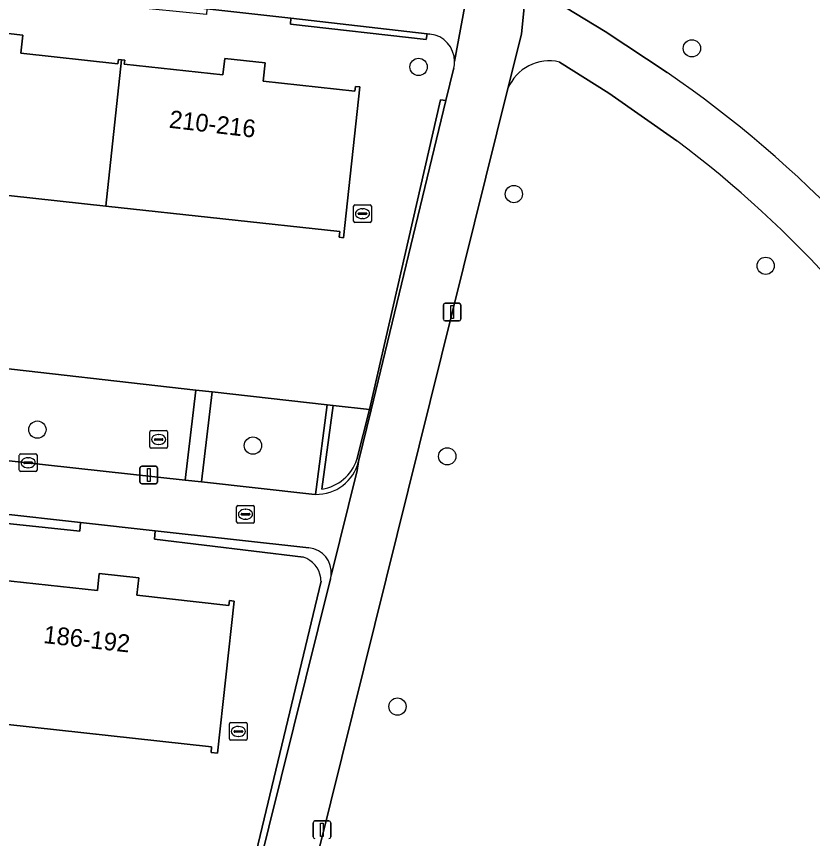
# Model space of a CAD drawing. Extents: x 162026 to 163502, y 387295 to 388169.
# Drawn here: x 162540.63 to 162585.7, y 387790.9 to 387837.47 of the extents above; entities that cross this region are included whole.
import ezdxf

# ---------------------------------------------------------------- set-up
doc = ezdxf.new("R2010")
doc.units = 0
for name, color, linetype in [('IMGEO_Boom', 7, 'Continuous'), ('IMGEO_Brandkraan', 7, 'Continuous'), ('IMGEO_Erf', 7, 'Continuous'), ('IMGEO_Groenvoorziening', 7, 'Continuous'), ('IMGEO_Haag', 7, 'Continuous'), ('IMGEO_Kolk', 7, 'Continuous'), ('IMGEO_Lichtmast', 7, 'Continuous'), ('IMGEO_Pand', 7, 'Continuous'), ('IMGEO_Pand_nummerreeks', 7, 'Continuous'), ('IMGEO_Rioolput', 7, 'Continuous'), ('IMGEO_Voetpad_halfverhard', 7, 'Continuous'), ('IMGEO_Voetpad_open', 7, 'Continuous')]:
    doc.layers.add(name, color=color, linetype=linetype)

msp = doc.modelspace()

# ---------------------------------------------------------------- linework, layer by layer
at = {"layer": 'IMGEO_Boom'}
for centre in [(162578.865, 387835.662), (162563.393, 387834.609), (162568.786, 387827.406), (162583.041, 387823.342), (162541.811, 387814.062), (162554.015, 387813.157), (162565.014, 387812.549), (162562.198, 387798.373)]:
    msp.add_circle(centre, 0.489, dxfattribs=at)
at = {"layer": 'IMGEO_Brandkraan'}
for p, q in [((162553.168, 387809.768), (162554.02, 387809.768)), ((162553.093, 387808.842), (162553.093, 387809.694)), ((162553.395, 387809.311), (162553.793, 387809.311)), ((162553.581, 387809.548), (162553.606, 387809.548)), ((162554.094, 387809.694), (162554.094, 387808.842)), ((162553.352, 387809.262), (162553.352, 387809.274)), ((162553.79, 387809.225), (162553.392, 387809.225)), ((162553.604, 387808.988), (162553.579, 387808.988)), ((162553.836, 387809.274), (162553.836, 387809.262)), ((162554.02, 387808.768), (162553.168, 387808.768))]:
    msp.add_line(p, q, dxfattribs=at)
for points in [[(162553.168, 387809.768), (162554.02, 387809.768)], [(162553.093, 387808.842), (162553.093, 387809.694)], [(162554.094, 387809.694), (162554.094, 387808.842)], [(162554.02, 387808.768), (162553.168, 387808.768)]]:
    msp.add_lwpolyline(points, dxfattribs=at)
for centre, radius, start, end in [((162553.17, 387809.692), 0.0765, 91.552, 178.448), ((162553.17, 387809.692), 0.0765, 91.552, 178.448), ((162554.018, 387809.692), 0.0765, 1.552, 88.448), ((162554.018, 387809.692), 0.0765, 1.552, 88.448), ((162553.392, 387809.271), 0.0403, 85.8775, 175.7526), ((162553.797, 387809.273), 0.0386, 1.7309, 96.639), ((162553.17, 387808.844), 0.0765, 181.552, 268.448), ((162553.17, 387808.844), 0.0765, 181.552, 268.448), ((162553.389, 387809.261), 0.0366, 178.938, 274.7102), ((162553.793, 387809.268), 0.043, 264.8664, 352.4533), ((162554.018, 387808.844), 0.0765, 271.552, 358.448), ((162554.018, 387808.844), 0.0765, 271.552, 358.448)]:
    msp.add_arc(centre, radius, start, end, dxfattribs=at)
for centre, major_axis, ratio, start_param, end_param in [((162553.58, 387809.268), (-0.387, 0.002), 0.722429, 4.712389, 7.853982), ((162553.605, 387809.268), (-0.39, 0.002), 0.717154, 1.570796, 4.712389)]:
    msp.add_ellipse(centre, major_axis=major_axis, ratio=ratio, start_param=start_param, end_param=end_param, dxfattribs=at)
at = {"layer": 'IMGEO_Erf'}
for points in [[(162564.037, 387836.474), (162563.886, 387836.491), (162563.815, 387836.155), (162556.137, 387837.029), (162556.169, 387837.363), (162551.412, 387837.901), (162551.377, 387837.575), (162542.217, 387838.512), (162542.269, 387838.934), (162537.88, 387839.43), (162537.847, 387839.105), (162528.523, 387840.142), (162528.547, 387840.484), (162524.153, 387840.981), (162524.134, 387840.653), (162519.289, 387841.22), (162519.202, 387841.231)], [(162517.689, 387840.013), (162512.67, 387820.601), (162516.762, 387820.14), (162517.071, 387820.105), (162523.18, 387819.417), (162524.686, 387819.247), (162536.431, 387817.922), (162537.142, 387817.842), (162538.171, 387817.725), (162550.787, 387816.302), (162551.707, 387816.198), (162558.215, 387815.464), (162558.565, 387815.424), (162560.614, 387815.193), (162564.642, 387832.753), (162564.938, 387832.703)], [(162538.646, 387836.67), (162540.994, 387836.415), (162540.882, 387835.386), (162546.372, 387834.791), (162546.398, 387835.033), (162546.577, 387835.016), (162546.755, 387834.999), (162546.73, 387834.766), (162552.316, 387834.16), (162552.417, 387835.092), (162554.709, 387834.844), (162554.595, 387833.794), (162559.783, 387833.232), (162559.813, 387833.506), (162560.074, 387833.478), (162559.147, 387824.932), (162558.892, 387824.959), (162558.928, 387825.293), (162545.678, 387826.73), (162532.054, 387828.207)], [(162564.938, 387832.703), (162565.384, 387834.549)], [(162556.886, 387806.832), (162548.451, 387807.851), (162548.472, 387808.337), (162544.257, 387808.803), (162544.207, 387808.303), (162534.734, 387809.318), (162534.766, 387809.851), (162530.78, 387810.291), (162530.747, 387809.926), (162521.212, 387810.972), (162521.231, 387811.345), (162517.173, 387811.793), (162517.142, 387811.513), (162512.071, 387812.007)], [(162510.401, 387810.785), (162505.401, 387791.389), (162509.686, 387790.901), (162509.984, 387790.867), (162516.424, 387790.134), (162517.288, 387790.035), (162529.737, 387788.617), (162531.219, 387788.448), (162543.372, 387787.064), (162544.246, 387786.965), (162550.891, 387786.208), (162551.17, 387786.176), (162553.19, 387785.946), (162557.869, 387805.475)], [(162539.615, 387805.554), (162545.207, 387804.941), (162545.313, 387805.907), (162547.554, 387805.661), (162547.446, 387804.677), (162552.651, 387804.106), (162552.682, 387804.383), (162552.944, 387804.354), (162552, 387795.738), (162551.641, 387795.778), (162551.676, 387796.096), (162538.575, 387797.532)]]:
    msp.add_lwpolyline(points, dxfattribs=at)
for centre, radius, start, end in [((162563.861, 387834.917), 1.567, 0.2691, 83.5418), ((162563.817, 387834.923), 1.611, 346.5781, 0.0377), ((162556.407, 387805.45), 1.463, 8.6982, 70.8838), ((162556.251, 387805.442), 1.618, 1.1832, 8.1505)]:
    msp.add_arc(centre, radius, start, end, dxfattribs=at)
at = {"layer": 'IMGEO_Groenvoorziening'}
for points in [[(162571.133, 387838.328), (162573.954, 387836.624), (162577.47, 387834.287)], [(162578.02, 387830.415), (162574.167, 387833.12), (162571.38, 387834.885)], [(162568.451, 387833.378), (162554.036, 387775.251), (162548.9, 387754.041), (162562.193, 387752.623), (162566.903, 387758.543)], [(162558.565, 387815.424), (162558.215, 387815.464), (162557.587, 387810.668), (162557.557, 387810.396)], [(162560.614, 387815.193), (162558.565, 387815.424), (162557.924, 387810.695)], [(162557.924, 387810.695), (162558.565, 387815.424)], [(162559.898, 387812.373), (162560.614, 387815.193)], [(162559.998, 387812.263), (162560.704, 387815.183), (162560.614, 387815.193), (162559.898, 387812.373)], [(162557.183, 387807.375), (162548.472, 387808.337), (162548.451, 387807.851), (162556.886, 387806.832)], [(162552.727, 387782.696), (162553.524, 387785.908), (162558.411, 387805.613)], [(162557.869, 387805.475), (162553.19, 387785.946), (162552.215, 387781.916), (162551.623, 387781.43), (162551.012, 387781.233), (162550.483, 387781.268), (162551.17, 387786.176), (162550.891, 387786.208), (162550.225, 387780.953)]]:
    msp.add_lwpolyline(points, dxfattribs=at)
for points in [[(162556.169, 387837.363), (162556.137, 387837.029), (162563.815, 387836.155), (162563.886, 387836.491)], [(162564.938, 387832.703), (162564.642, 387832.753), (162560.614, 387815.193), (162560.704, 387815.183)], [(162550.787, 387816.302), (162538.171, 387817.725), (162537.605, 387812.585), (162550.186, 387811.2)], [(162558.215, 387815.464), (162551.707, 387816.198), (162551.106, 387811.098), (162557.356, 387810.41), (162557.557, 387810.396), (162557.587, 387810.668)], [(162534.766, 387809.851), (162534.734, 387809.318), (162544.207, 387808.303), (162544.257, 387808.803)]]:
    msp.add_lwpolyline(points, close=True, dxfattribs=at)
for centre, radius, start, end in [((162570.801, 387832.41), 2.542, 76.8369, 157.6157), ((162540.36, 387780.35), 65.47, 31.38484, 55.47093), ((162540.456, 387780.279), 62.647, 30.43426, 53.15782), ((162557.624, 387812.837), 2.442, 268.4162, 346.4049), ((162557.559, 387813.125), 2.457, 278.5518, 342.1807), ((162557.559, 387813.125), 2.457, 278.5518, 342.1807), ((162557.027, 387805.957), 1.426, 353.8282, 83.7224), ((162556.407, 387805.45), 1.463, 8.6982, 70.8838), ((162556.251, 387805.442), 1.618, 1.1832, 8.1505), ((162556.906, 387805.979), 1.548, 346.315, 353.498)]:
    msp.add_arc(centre, radius, start, end, dxfattribs=at)
at = {"layer": 'IMGEO_Haag'}
for points in [[(162556.169, 387837.363), (162556.137, 387837.029), (162563.815, 387836.155), (162563.886, 387836.491)], [(162564.938, 387832.703), (162564.642, 387832.753), (162560.614, 387815.193), (162560.704, 387815.183)], [(162544.257, 387808.803), (162534.766, 387809.851), (162534.734, 387809.318), (162544.207, 387808.303)]]:
    msp.add_lwpolyline(points, close=True, dxfattribs=at)
for points in [[(162558.565, 387815.424), (162558.215, 387815.464), (162557.587, 387810.668), (162557.557, 387810.396)], [(162557.924, 387810.695), (162558.565, 387815.424)], [(162559.998, 387812.263), (162560.704, 387815.183), (162560.614, 387815.193), (162559.898, 387812.373)], [(162557.183, 387807.375), (162548.472, 387808.337), (162548.451, 387807.851), (162556.886, 387806.832)], [(162552.727, 387782.696), (162553.524, 387785.908), (162558.411, 387805.613)], [(162557.869, 387805.475), (162553.19, 387785.946), (162552.215, 387781.916), (162551.623, 387781.43), (162551.012, 387781.233), (162550.483, 387781.268), (162551.17, 387786.176), (162550.891, 387786.208), (162550.225, 387780.953)]]:
    msp.add_lwpolyline(points, dxfattribs=at)
for centre, radius, start, end in [((162557.624, 387812.837), 2.442, 268.4162, 346.4049), ((162557.559, 387813.125), 2.457, 278.5518, 342.1807), ((162557.027, 387805.957), 1.426, 353.8282, 83.7224), ((162556.407, 387805.45), 1.463, 8.6982, 70.8838), ((162556.251, 387805.442), 1.618, 1.1832, 8.1505), ((162556.906, 387805.979), 1.548, 346.315, 353.498)]:
    msp.add_arc(centre, radius, start, end, dxfattribs=at)
at = {"layer": 'IMGEO_Kolk'}
for p, q in [((162540.79, 387811.76), (162540.79, 387812.612)), ((162540.865, 387812.686), (162541.717, 387812.686)), ((162541.791, 387812.612), (162541.791, 387811.76)), ((162541.049, 387812.18), (162541.049, 387812.192)), ((162541.487, 387812.143), (162541.089, 387812.143)), ((162541.092, 387812.229), (162541.49, 387812.229)), ((162541.278, 387812.466), (162541.303, 387812.466)), ((162541.533, 387812.192), (162541.533, 387812.18)), ((162541.717, 387811.686), (162540.865, 387811.686)), ((162541.301, 387811.906), (162541.276, 387811.906))]:
    msp.add_line(p, q, dxfattribs=at)
for points in [[(162540.79, 387811.76), (162540.79, 387812.612)], [(162540.865, 387812.686), (162541.717, 387812.686)], [(162541.791, 387812.612), (162541.791, 387811.76)], [(162541.717, 387811.686), (162540.865, 387811.686)]]:
    msp.add_lwpolyline(points, dxfattribs=at)
for centre, radius, start, end in [((162540.867, 387812.61), 0.0765, 91.552, 178.448), ((162540.867, 387812.61), 0.0765, 91.552, 178.448), ((162541.715, 387812.61), 0.0765, 1.552, 88.448), ((162541.715, 387812.61), 0.0765, 1.552, 88.448), ((162541.089, 387812.189), 0.0403, 85.8775, 175.7526), ((162541.086, 387812.179), 0.0366, 178.938, 274.7102), ((162541.49, 387812.186), 0.043, 264.8664, 352.4533), ((162541.494, 387812.191), 0.0386, 1.7309, 96.639), ((162540.867, 387811.762), 0.0765, 181.552, 268.448), ((162540.867, 387811.762), 0.0765, 181.552, 268.448), ((162541.715, 387811.762), 0.0765, 271.552, 358.448), ((162541.715, 387811.762), 0.0765, 271.552, 358.448)]:
    msp.add_arc(centre, radius, start, end, dxfattribs=at)
for centre, major_axis, ratio, start_param, end_param in [((162541.277, 387812.186), (-0.387, 0.002), 0.722429, 4.712389, 7.853982), ((162541.302, 387812.186), (-0.39, 0.002), 0.717154, 1.570796, 4.712389)]:
    msp.add_ellipse(centre, major_axis=major_axis, ratio=ratio, start_param=start_param, end_param=end_param, dxfattribs=at)
at = {"layer": 'IMGEO_Lichtmast'}
for p, q in [((162564.795, 387820.324), (162564.795, 387821.124)), ((162564.795, 387821.124), (162564.795, 387820.324)), ((162564.895, 387821.224), (162565.685, 387821.224)), ((162565.685, 387821.224), (162564.895, 387821.224)), ((162565.785, 387821.124), (162565.785, 387820.324)), ((162565.785, 387820.324), (162565.785, 387821.124)), ((162565.685, 387820.224), (162564.895, 387820.224)), ((162564.895, 387820.224), (162565.685, 387820.224)), ((162547.62, 387811.093), (162547.62, 387811.893)), ((162547.62, 387811.893), (162547.62, 387811.093)), ((162547.72, 387811.993), (162548.51, 387811.993)), ((162548.51, 387811.993), (162547.72, 387811.993)), ((162548.61, 387811.893), (162548.61, 387811.093)), ((162548.61, 387811.093), (162548.61, 387811.893)), ((162548.51, 387810.993), (162547.72, 387810.993)), ((162547.72, 387810.993), (162548.51, 387810.993)), ((162557.426, 387790.996), (162557.426, 387791.796)), ((162557.426, 387791.796), (162557.426, 387790.996)), ((162557.526, 387791.896), (162558.316, 387791.896)), ((162558.316, 387791.896), (162557.526, 387791.896)), ((162558.416, 387791.796), (162558.416, 387790.996)), ((162558.416, 387790.996), (162558.416, 387791.796))]:
    msp.add_line(p, q, dxfattribs=at)
for points in [[(162565.215, 387821.099), (162565.365, 387821.099), (162565.365, 387820.349), (162565.215, 387820.349), (162565.215, 387821.099)], [(162548.04, 387811.868), (162548.19, 387811.868), (162548.19, 387811.118), (162548.04, 387811.118), (162548.04, 387811.868)], [(162557.846, 387791.771), (162557.996, 387791.771), (162557.996, 387791.021), (162557.846, 387791.021), (162557.846, 387791.771)]]:
    msp.add_lwpolyline(points, dxfattribs=at)
for centre, start, end in [((162564.895, 387821.124), 90, 180), ((162564.895, 387821.124), 90, 180), ((162565.685, 387821.124), 0, 90), ((162565.685, 387821.124), 360, 90), ((162564.895, 387820.324), 180, 270), ((162564.895, 387820.324), 180, 270), ((162565.685, 387820.324), 270, 0), ((162565.685, 387820.324), 270, 0), ((162547.72, 387811.893), 90, 180), ((162547.72, 387811.893), 90, 180), ((162548.51, 387811.893), 0, 90), ((162548.51, 387811.893), 360, 90), ((162547.72, 387811.093), 180, 270), ((162547.72, 387811.093), 180, 270), ((162548.51, 387811.093), 270, 0), ((162548.51, 387811.093), 270, 0), ((162557.526, 387791.796), 90, 180), ((162557.526, 387791.796), 90, 180), ((162558.316, 387791.796), 0, 90), ((162558.316, 387791.796), 360, 90), ((162557.526, 387790.996), 180, 270), ((162557.526, 387790.996), 180, 270), ((162558.316, 387790.996), 270, 0), ((162558.316, 387790.996), 270, 0)]:
    msp.add_arc(centre, 0.1, start, end, dxfattribs=at)
at = {"layer": 'IMGEO_Pand'}
for points in [[(162546.398, 387835.033), (162546.372, 387834.791), (162540.882, 387835.386), (162540.994, 387836.415), (162538.646, 387836.67), (162538.529, 387835.592), (162533.106, 387836.18), (162533.134, 387836.44), (162532.949, 387836.46), (162532.054, 387828.207), (162545.678, 387826.73), (162546.577, 387835.016)], [(162560.074, 387833.478), (162559.813, 387833.506), (162559.783, 387833.232), (162554.595, 387833.794), (162554.709, 387834.844), (162552.417, 387835.092), (162552.316, 387834.16), (162546.73, 387834.766), (162546.755, 387834.999), (162546.577, 387835.016), (162545.678, 387826.73), (162558.928, 387825.293), (162558.892, 387824.959), (162559.147, 387824.932)], [(162552.944, 387804.354), (162552.682, 387804.383), (162552.651, 387804.106), (162547.446, 387804.677), (162547.554, 387805.661), (162545.313, 387805.907), (162545.207, 387804.941), (162539.615, 387805.554), (162539.647, 387805.847), (162539.488, 387805.865), (162538.575, 387797.532), (162551.676, 387796.096), (162551.641, 387795.778), (162552, 387795.738)]]:
    msp.add_lwpolyline(points, close=True, dxfattribs=at)
at = {"layer": 'IMGEO_Rioolput'}
for p, q in [((162559.717, 387825.872), (162559.717, 387826.724)), ((162559.792, 387826.798), (162560.644, 387826.798)), ((162560.205, 387826.578), (162560.23, 387826.578)), ((162560.718, 387826.724), (162560.718, 387825.872)), ((162559.976, 387826.292), (162559.976, 387826.304)), ((162560.414, 387826.255), (162560.016, 387826.255)), ((162560.019, 387826.341), (162560.417, 387826.341)), ((162560.46, 387826.304), (162560.46, 387826.292)), ((162560.644, 387825.798), (162559.792, 387825.798)), ((162560.228, 387826.018), (162560.203, 387826.018)), ((162548.255, 387814.005), (162549.107, 387814.005)), ((162548.18, 387813.079), (162548.18, 387813.931)), ((162548.439, 387813.499), (162548.439, 387813.511)), ((162548.482, 387813.548), (162548.88, 387813.548)), ((162548.668, 387813.785), (162548.693, 387813.785)), ((162548.923, 387813.511), (162548.923, 387813.499)), ((162549.181, 387813.931), (162549.181, 387813.079)), ((162548.877, 387813.462), (162548.479, 387813.462)), ((162548.691, 387813.225), (162548.666, 387813.225)), ((162549.107, 387813.005), (162548.255, 387813.005)), ((162552.691, 387796.539), (162552.691, 387797.391)), ((162552.766, 387797.465), (162553.618, 387797.465)), ((162553.179, 387797.245), (162553.204, 387797.245)), ((162553.692, 387797.391), (162553.692, 387796.539)), ((162552.95, 387796.959), (162552.95, 387796.971)), ((162553.388, 387796.922), (162552.99, 387796.922)), ((162552.993, 387797.008), (162553.391, 387797.008)), ((162553.434, 387796.971), (162553.434, 387796.959)), ((162553.618, 387796.465), (162552.766, 387796.465)), ((162553.202, 387796.685), (162553.177, 387796.685))]:
    msp.add_line(p, q, dxfattribs=at)
for points in [[(162559.717, 387825.872), (162559.717, 387826.724)], [(162559.792, 387826.798), (162560.644, 387826.798)], [(162560.718, 387826.724), (162560.718, 387825.872)], [(162560.644, 387825.798), (162559.792, 387825.798)], [(162548.255, 387814.005), (162549.107, 387814.005)], [(162548.18, 387813.079), (162548.18, 387813.931)], [(162549.181, 387813.931), (162549.181, 387813.079)], [(162549.107, 387813.005), (162548.255, 387813.005)], [(162552.691, 387796.539), (162552.691, 387797.391)], [(162552.766, 387797.465), (162553.618, 387797.465)], [(162553.692, 387797.391), (162553.692, 387796.539)], [(162553.618, 387796.465), (162552.766, 387796.465)]]:
    msp.add_lwpolyline(points, dxfattribs=at)
for centre, radius, start, end in [((162559.794, 387826.722), 0.0765, 91.552, 178.448), ((162559.794, 387826.722), 0.0765, 91.552, 178.448), ((162560.642, 387826.722), 0.0765, 1.552, 88.448), ((162560.642, 387826.722), 0.0765, 1.552, 88.448), ((162560.016, 387826.301), 0.0403, 85.8775, 175.7526), ((162560.013, 387826.291), 0.0366, 178.938, 274.7102), ((162560.417, 387826.298), 0.043, 264.8664, 352.4533), ((162560.421, 387826.303), 0.0386, 1.7309, 96.639), ((162559.794, 387825.874), 0.0765, 181.552, 268.448), ((162559.794, 387825.874), 0.0765, 181.552, 268.448), ((162560.642, 387825.874), 0.0765, 271.552, 358.448), ((162560.642, 387825.874), 0.0765, 271.552, 358.448), ((162548.257, 387813.929), 0.0765, 91.552, 178.448), ((162548.257, 387813.929), 0.0765, 91.552, 178.448), ((162549.105, 387813.929), 0.0765, 1.552, 88.448), ((162549.105, 387813.929), 0.0765, 1.552, 88.448), ((162548.479, 387813.508), 0.0403, 85.8775, 175.7526), ((162548.476, 387813.498), 0.0366, 178.938, 274.7102), ((162548.88, 387813.505), 0.043, 264.8664, 352.4533), ((162548.884, 387813.51), 0.0386, 1.7309, 96.639), ((162548.257, 387813.081), 0.0765, 181.552, 268.448), ((162548.257, 387813.081), 0.0765, 181.552, 268.448), ((162549.105, 387813.081), 0.0765, 271.552, 358.448), ((162549.105, 387813.081), 0.0765, 271.552, 358.448), ((162552.768, 387797.389), 0.0765, 91.552, 178.448), ((162552.768, 387797.389), 0.0765, 91.552, 178.448), ((162553.616, 387797.389), 0.0765, 1.552, 88.448), ((162553.616, 387797.389), 0.0765, 1.552, 88.448), ((162552.99, 387796.968), 0.0403, 85.8775, 175.7526), ((162552.987, 387796.958), 0.0366, 178.938, 274.7102), ((162553.391, 387796.965), 0.043, 264.8664, 352.4533), ((162553.395, 387796.97), 0.0386, 1.7309, 96.639), ((162552.768, 387796.541), 0.0765, 181.552, 268.448), ((162552.768, 387796.541), 0.0765, 181.552, 268.448), ((162553.616, 387796.541), 0.0765, 271.552, 358.448), ((162553.616, 387796.541), 0.0765, 271.552, 358.448)]:
    msp.add_arc(centre, radius, start, end, dxfattribs=at)
for centre, major_axis, ratio, start_param, end_param in [((162560.204, 387826.298), (-0.387, 0.002), 0.722429, 4.712389, 7.853982), ((162560.229, 387826.298), (-0.39, 0.002), 0.717154, 1.570796, 4.712389), ((162548.667, 387813.505), (-0.387, 0.002), 0.722429, 4.712389, 7.853982), ((162548.692, 387813.505), (-0.39, 0.002), 0.717154, 1.570796, 4.712389), ((162553.178, 387796.965), (-0.387, 0.002), 0.722429, 4.712389, 7.853982), ((162553.203, 387796.965), (-0.39, 0.002), 0.717154, 1.570796, 4.712389)]:
    msp.add_ellipse(centre, major_axis=major_axis, ratio=ratio, start_param=start_param, end_param=end_param, dxfattribs=at)
at = {"layer": 'IMGEO_Voetpad_halfverhard'}
for points in [[(162569.613, 387840.51), (162569.226, 387836.471), (162568.451, 387833.378)], [(162577.47, 387834.287), (162573.954, 387836.624), (162571.133, 387838.328)], [(162571.38, 387834.885), (162574.167, 387833.12), (162578.02, 387830.415)]]:
    msp.add_lwpolyline(points, dxfattribs=at)
for centre, radius, start, end in [((162570.801, 387832.41), 2.542, 76.8369, 157.6157), ((162540.36, 387780.35), 65.47, 31.38484, 55.47093), ((162540.456, 387780.279), 62.647, 30.43426, 53.15782)]:
    msp.add_arc(centre, radius, start, end, dxfattribs=at)
at = {"layer": 'IMGEO_Voetpad_open'}
for points in [[(162568.451, 387833.378), (162569.226, 387836.471), (162569.613, 387840.51), (162576.522, 387902.813)], [(162519.209, 387841.54), (162524.153, 387840.981), (162528.547, 387840.484), (162537.88, 387839.43), (162542.269, 387838.934), (162551.412, 387837.901), (162556.169, 387837.363), (162563.886, 387836.491), (162564.037, 387836.474)], [(162565.428, 387834.924), (162566.602, 387841.241)], [(162566.602, 387841.241), (162565.428, 387834.924)], [(162565.384, 387834.549), (162564.938, 387832.703), (162560.704, 387815.183), (162559.998, 387812.263), (162559.914, 387811.756), (162558.445, 387805.804)], [(162551.165, 387776.048), (162550.913, 387775.191), (162546.707, 387758.128), (162546.291, 387756.442), (162545.797, 387754.435), (162548.9, 387754.041), (162554.036, 387775.251), (162568.451, 387833.378)], [(162557.557, 387810.396), (162557.356, 387810.41), (162551.106, 387811.098), (162550.186, 387811.2), (162537.605, 387812.585)], [(162512.112, 387812.352), (162517.173, 387811.793), (162521.231, 387811.345), (162530.78, 387810.291), (162534.766, 387809.851), (162544.257, 387808.803), (162548.472, 387808.337), (162557.183, 387807.375)], [(162558.445, 387805.804), (162559.914, 387811.756), (162559.998, 387812.263)], [(162558.411, 387805.613), (162553.524, 387785.908), (162552.727, 387782.696)]]:
    msp.add_lwpolyline(points, dxfattribs=at)
msp.add_lwpolyline([(162551.707, 387816.198), (162550.787, 387816.302), (162550.186, 387811.2), (162551.106, 387811.098)], close=True, dxfattribs=at)
for centre, radius, start, end in [((162563.861, 387834.917), 1.567, 0.2691, 83.5418), ((162563.817, 387834.923), 1.611, 346.5781, 0.0377), ((162557.624, 387812.837), 2.442, 268.4162, 346.4049), ((162557.027, 387805.957), 1.426, 353.8282, 83.7224), ((162556.906, 387805.979), 1.548, 346.315, 353.498)]:
    msp.add_arc(centre, radius, start, end, dxfattribs=at)

# ---------------------------------------------------------------- texts
at = {"layer": 'IMGEO_Pand_nummerreeks'}
for s, rotation, p in [('210-216', 353.2973, (162549.232, 387831.169)), ('186-192', 353.6617, (162542.12, 387801.976))]:
    msp.add_text(s, height=1, rotation=rotation, dxfattribs=at).set_placement(p)

doc.saveas('drawing.dxf')
